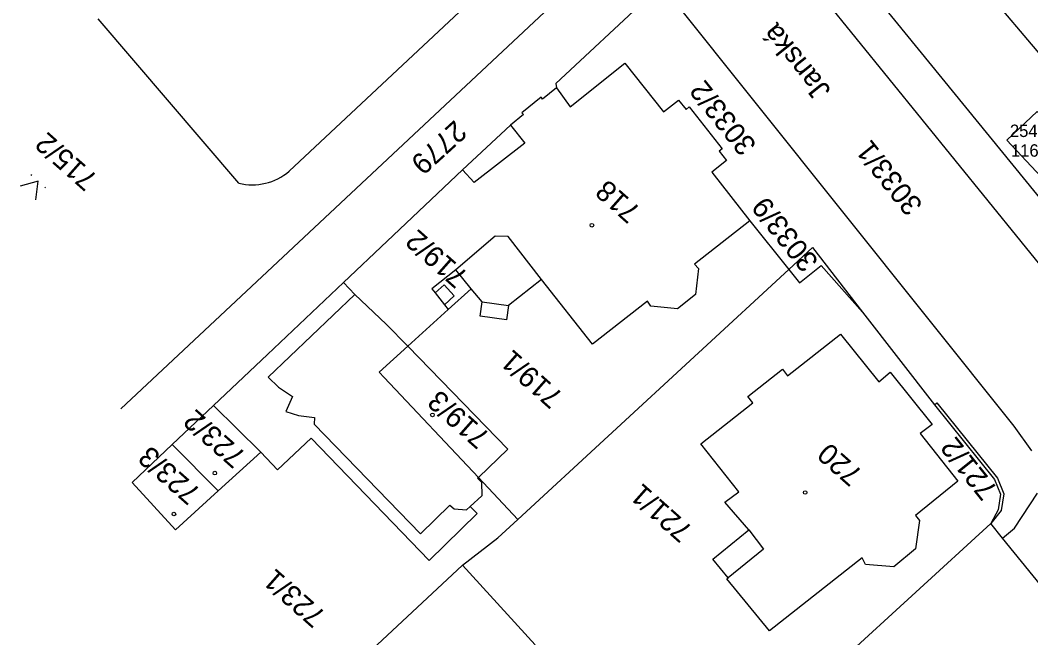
# Model space of a CAD drawing. Extents: x -496688 to -495455, y -1089309 to -1088026.
# Drawn here: x -496609.8 to -496512.3, y -1088226.3 to -1088166.7 of the extents above; entities that cross this region are included whole.
import ezdxf

# ---------------------------------------------------------------- set-up
doc = ezdxf.new("R2010")
doc.units = 0
for name, color, linetype in [('Vrstva 17', 7, 'Continuous'), ('Vrstva 23', 7, 'Continuous'), ('Vrstva 52', 7, 'Continuous'), ('Vrstva 53', 7, 'Continuous'), ('Vrstva 55', 7, 'Continuous'), ('Vrstva 57', 7, 'Continuous'), ('Vrstva 58', 7, 'Continuous'), ('Vrstva 59', 7, 'Continuous'), ('Vrstva 60', 7, 'Continuous'), ('Vrstva 61', 7, 'Continuous')]:
    doc.layers.add(name, color=color, linetype=linetype)

msp = doc.modelspace()

# ---------------------------------------------------------------- linework, layer by layer
at = {"layer": 'Vrstva 17'}
msp.add_lwpolyline([(-496502.56, -1088194.71), (-496578.92, -1088101.08), (-496580.61, -1088097.99), (-496580.87, -1088094.14), (-496580.3, -1088091.31), (-496579.05, -1088089.21), (-496576.81, -1088087.49), (-496575.96, -1088086.99), (-496539.277, -1088065.743)], dxfattribs=at)
at = {"layer": 'Vrstva 23'}
for p, q in [((-496556.73, -1088175.07), (-496551.45, -1088170.87)), ((-496551.45, -1088170.87), (-496547.71, -1088175.56)), ((-496558.05, -1088173.24), (-496559.39, -1088174.33)), ((-496558.05, -1088173.24), (-496556.73, -1088175.07)), ((-496559.54, -1088174.14), (-496561.39, -1088175.64)), ((-496559.39, -1088174.33), (-496559.54, -1088174.14)), ((-496547.71, -1088175.56), (-496546.26, -1088174.42)), ((-496546.26, -1088174.42), (-496545.54, -1088175.33)), ((-496561.39, -1088175.64), (-496561.23, -1088175.83)), ((-496545.54, -1088175.33), (-496545.24, -1088175.09)), ((-496545.24, -1088175.09), (-496542.05, -1088179.12)), ((-496561.23, -1088175.83), (-496562.5, -1088176.86)), ((-496562.5, -1088176.86), (-496567.13, -1088181.17)), ((-496562.5, -1088176.86), (-496561.1, -1088178.58)), ((-496542.05, -1088179.12), (-496542.35, -1088179.36)), ((-496542.35, -1088179.36), (-496541.64, -1088180.25)), ((-496541.64, -1088180.25), (-496543.06, -1088181.37)), ((-496567.13, -1088181.17), (-496574.38, -1088188.04)), ((-496566, -1088182.37), (-496567.13, -1088181.17)), ((-496543.06, -1088181.37), (-496539.38, -1088186.07)), ((-496539.38, -1088186.07), (-496544.73, -1088190.26)), ((-496574.38, -1088188.04), (-496578.61, -1088192.04)), ((-496563.97, -1088187.55), (-496567.77, -1088190.8)), ((-496562.71, -1088187.6), (-496563.97, -1088187.55)), ((-496544.73, -1088190.26), (-496544.34, -1088190.69)), ((-496567.77, -1088190.8), (-496570.07, -1088192.65)), ((-496566.28, -1088192.63), (-496567.77, -1088190.8)), ((-496544.34, -1088190.69), (-496544.64, -1088193.19)), ((-496569.77, -1088193.04), (-496568.9, -1088192.27)), ((-496568.9, -1088192.27), (-496567.92, -1088193.33)), ((-496559.49, -1088191.73), (-496562.68, -1088194.26)), ((-496554.58, -1088197.99), (-496559.49, -1088191.73)), ((-496570.07, -1088192.65), (-496569.77, -1088193.04)), ((-496566.28, -1088192.63), (-496568.5, -1088194.63)), ((-496565.24, -1088193.9), (-496566.28, -1088192.63)), ((-496544.64, -1088193.19), (-496546.38, -1088194.57)), ((-496567.92, -1088193.33), (-496568.85, -1088194.2)), ((-496568.85, -1088194.2), (-496568.5, -1088194.63)), ((-496565.43, -1088195.29), (-496565.24, -1088193.9)), ((-496562.68, -1088194.26), (-496562.87, -1088195.65)), ((-496549.28, -1088193.83), (-496554.58, -1088197.99)), ((-496548.95, -1088194.31), (-496549.28, -1088193.83)), ((-496568.5, -1088194.63), (-496572.41, -1088198.18)), ((-496546.38, -1088194.57), (-496548.95, -1088194.31)), ((-496574.48, -1088196.05), (-496572.41, -1088198.18)), ((-496562.87, -1088195.65), (-496565.43, -1088195.29)), ((-496535.75, -1088201.03), (-496530.63, -1088197.01)), ((-496530.63, -1088197.01), (-496526.94, -1088201.63)), ((-496572.41, -1088198.18), (-496575.15, -1088200.67)), ((-496575.15, -1088200.67), (-496574.67, -1088201.21)), ((-496539.58, -1088203.05), (-496536.25, -1088200.4)), ((-496536.25, -1088200.4), (-496535.75, -1088201.03)), ((-496526.94, -1088201.63), (-496525.83, -1088200.67)), ((-496525.83, -1088200.67), (-496521.78, -1088205.73)), ((-496585.87, -1088201.16), (-496584.88, -1088202.15)), ((-496565.59, -1088210.86), (-496574.67, -1088201.21)), ((-496584.88, -1088202.15), (-496583.54, -1088203.02)), ((-496583.54, -1088203.02), (-496584.17, -1088204.48)), ((-496539.1, -1088203.66), (-496539.58, -1088203.05)), ((-496591.15, -1088203.89), (-496595.15, -1088207.68)), ((-496586.58, -1088208.4), (-496591.15, -1088203.89)), ((-496544.13, -1088207.59), (-496539.1, -1088203.66)), ((-496584.17, -1088204.48), (-496582.96, -1088204.87)), ((-496521.78, -1088205.73), (-496522.96, -1088206.6)), ((-496522.96, -1088206.6), (-496519.3, -1088211.22)), ((-496595.15, -1088207.68), (-496598.99, -1088211.34)), ((-496590.7, -1088212.15), (-496595.15, -1088207.68)), ((-496540.46, -1088212.23), (-496544.13, -1088207.59)), ((-496590.7, -1088212.15), (-496586.58, -1088208.4)), ((-496598.99, -1088211.34), (-496594.81, -1088215.9)), ((-496519.3, -1088211.22), (-496523.4, -1088214.52)), ((-496594.81, -1088215.9), (-496590.7, -1088212.15)), ((-496541.79, -1088213.22), (-496540.46, -1088212.23)), ((-496539.5, -1088215.91), (-496541.79, -1088213.22)), ((-496523.4, -1088214.52), (-496523.01, -1088215)), ((-496523.01, -1088215), (-496523.39, -1088217.73)), ((-496542.96, -1088218.74), (-496539.5, -1088215.91)), ((-496539.5, -1088215.91), (-496538.06, -1088217.76)), ((-496528.54, -1088218.62), (-496537.5, -1088225.66)), ((-496528.23, -1088219.26), (-496528.54, -1088218.62)), ((-496523.39, -1088217.73), (-496525.5, -1088219.48)), ((-496567.11, -1088219.32), (-496576.33, -1088227.9)), ((-496560.11, -1088226.99), (-496567.11, -1088219.32)), ((-496541.48, -1088220.55), (-496542.96, -1088218.74)), ((-496525.5, -1088219.48), (-496528.23, -1088219.26)), ((-496537.5, -1088225.66), (-496541.6, -1088220.65))]:
    msp.add_line(p, q, dxfattribs=at)
for points in [[(-496506.11, -1088176.194), (-496516.483, -1088163.942), (-496511.861, -1088160.029), (-496501.424, -1088172.301), (-496506.11, -1088176.194)], [(-496503.436, -1088188.77), (-496508.108, -1088183.733), (-496509.171, -1088184.719), (-496509.955, -1088185.095), (-496510.603, -1088184.417), (-496510.192, -1088183.65), (-496509.863, -1088183.343), (-496514.59, -1088178.288), (-496511.646, -1088175.536), (-496507.548, -1088179.918), (-496506.92, -1088179.331), (-496506.742, -1088179.521), (-496506.64, -1088179.425), (-496500.472, -1088186.021), (-496503.436, -1088188.77)], [(-496572.41, -1088198.18), (-496562.76, -1088208.12), (-496565.59, -1088210.86)], [(-496582.96, -1088204.87), (-496581.4, -1088205.05), (-496581.45, -1088205.72), (-496571.19, -1088216.3), (-496568.33, -1088213.51), (-496567.93, -1088213.88), (-496566.75, -1088213.98), (-496566.38, -1088213.64)], [(-496565.59, -1088210.86), (-496565.66, -1088210.92), (-496565.28, -1088211.31), (-496565.27, -1088212.62), (-496566.38, -1088213.64)]]:
    msp.add_lwpolyline(points, dxfattribs=at)
at = {"layer": 'Vrstva 52'}
for p, q in [((-496561.1, -1088178.58), (-496566, -1088182.37)), ((-496559.49, -1088191.73), (-496562.71, -1088187.6)), ((-496578.61, -1088192.04), (-496577.53, -1088193.19)), ((-496577.53, -1088193.19), (-496585.87, -1088201.16)), ((-496577.53, -1088193.19), (-496574.48, -1088196.05)), ((-496569.77, -1088193.04), (-496568.85, -1088194.2)), ((-496565.24, -1088193.9), (-496562.68, -1088194.26)), ((-496538.06, -1088217.76), (-496541.48, -1088220.55))]:
    msp.add_line(p, q, dxfattribs=at)
at = {"layer": 'Vrstva 53'}
msp.add_lwpolyline([(-496502.56, -1088194.71), (-496578.92, -1088101.08), (-496580.61, -1088097.99), (-496580.87, -1088094.14), (-496580.3, -1088091.31), (-496579.05, -1088089.21), (-496576.81, -1088087.49), (-496575.96, -1088086.99), (-496539.03, -1088065.6)], dxfattribs=at)
at = {"layer": 'Vrstva 55'}
for p, q in [((-496582.43, -1088102.73), (-496506.73, -1088196.1)), ((-496558.23, -1088157.28), (-496583.85, -1088181.29)), ((-496600.11, -1088204.23), (-496551.4, -1088158.61)), ((-496547.92, -1088163.3), (-496558.11, -1088172.82)), ((-496513.88, -1088205.89), (-496547.92, -1088163.3)), ((-496588.72, -1088182.44), (-496602.29, -1088166.59)), ((-496558.11, -1088172.82), (-496558.05, -1088173.24)), ((-496539.38, -1088186.07), (-496535.62, -1088190.77)), ((-496534.6, -1088192.05), (-496532.5, -1088190.38)), ((-496532.5, -1088190.38), (-496528.52, -1088194.88)), ((-496561.79, -1088214.91), (-496535.62, -1088190.77)), ((-496535.62, -1088190.77), (-496534.6, -1088192.05)), ((-496578.61, -1088192.04), (-496585.95, -1088198.99)), ((-496528.52, -1088194.88), (-496521.57, -1088203.83)), ((-496585.95, -1088198.99), (-496591.15, -1088203.89)), ((-496521.57, -1088203.83), (-496521.34, -1088203.64)), ((-496521.34, -1088203.64), (-496515.5, -1088210.91)), ((-496512.18, -1088208.27), (-496513.88, -1088205.89)), ((-496584.97, -1088210.12), (-496581.74, -1088207.05)), ((-496570.35, -1088218.85), (-496581.74, -1088207.05)), ((-496586.58, -1088208.4), (-496584.97, -1088210.12)), ((-496561.79, -1088214.91), (-496565.59, -1088210.86)), ((-496515.5, -1088210.91), (-496514.87, -1088212.42)), ((-496514.87, -1088212.42), (-496515.14, -1088214.05)), ((-496513.86, -1088215.73), (-496511.62, -1088212.37)), ((-496565.71, -1088214.33), (-496566.38, -1088213.64)), ((-496565.71, -1088214.33), (-496570.35, -1088218.85)), ((-496515.14, -1088214.05), (-496516.14, -1088215.29)), ((-496563.72, -1088216.69), (-496561.79, -1088214.91)), ((-496516.14, -1088215.29), (-496545.84, -1088242.49)), ((-496515, -1088216.7), (-496516.14, -1088215.29)), ((-496515, -1088216.7), (-496513.86, -1088215.73)), ((-496567.11, -1088219.32), (-496563.72, -1088216.69)), ((-496510.2, -1088222.61), (-496515, -1088216.7)), ((-496541.6, -1088220.65), (-496541.48, -1088220.55))]:
    msp.add_line(p, q, dxfattribs=at)
for points in [[(-496535.62, -1088190.77), (-496533.34, -1088188.66), (-496528.52, -1088194.88)], [(-496521.57, -1088203.83), (-496515.76, -1088211.05), (-496515.18, -1088212.46), (-496515.43, -1088213.99), (-496516.14, -1088215.29)]]:
    msp.add_lwpolyline(points, dxfattribs=at)
msp.add_arc((-496587.4, -1088177.143), 5.459, 256.00648, 310.56635, dxfattribs=at)
at = {"layer": 'Vrstva 58'}
for p, q in [((-496608.705, -1088181.702), (-496608.78, -1088181.636)), ((-496607.356, -1088182.894), (-496607.431, -1088182.828))]:
    msp.add_line(p, q, dxfattribs=at)
msp.add_lwpolyline([(-496608.313, -1088184.051), (-496608.068, -1088182.265), (-496609.811, -1088182.726)], dxfattribs=at)
at = {"layer": 'Vrstva 59'}
for centre in [(-496554.636, -1088186.501), (-496570.024, -1088204.81), (-496591.028, -1088210.427), (-496534.048, -1088212.3), (-496594.979, -1088214.38)]:
    msp.add_circle(centre, 0.175, dxfattribs=at)
at = {"layer": 'Vrstva 60'}
msp.add_line((-496514.59, -1088178.288), (-496514.59, -1088178.288), dxfattribs=at)
msp.add_line((-496514.59, -1088178.288), (-496514.59, -1088178.288), dxfattribs=at)

# ---------------------------------------------------------------- texts
at = {"layer": 'Vrstva 57'}
for s, rotation, p in [('Janská', 128.63355, (-496531.484, -1088173.452)), ('3033/2', 128.63355, (-496538.661, -1088178.735)), ('2779', 222.48423, (-496567.864, -1088176.268)), ('715/2', 138.46319, (-496602.209, -1088181.839)), ('3033/1', 128.63355, (-496522.613, -1088184.527)), ('718', 138.46319, (-496549.804, -1088184.96)), ('3033/9', 128.63355, (-496532.679, -1088189.97)), ('719/2', 138.46319, (-496566.453, -1088191.227)), ('719/1', 138.46319, (-496557.291, -1088202.852)), ('719/3', 138.46319, (-496564.336, -1088206.741)), ('723/2', 138.46319, (-496587.895, -1088208.598)), ('721/2', 128.63355, (-496515.374, -1088211.999)), ('720', 138.46319, (-496528.385, -1088210.343)), ('723/3', 138.46319, (-496592.262, -1088212.135)), ('721/1', 138.46319, (-496544.774, -1088215.776)), ('723/1', 138.46319, (-496580.201, -1088223.995))]:
    msp.add_text(s, height=2, rotation=rotation, dxfattribs=at).set_placement(p)
at = {"layer": 'Vrstva 60'}
msp.add_text('1160', height=1.2, dxfattribs=at).set_placement((-496514.19, -1088179.888))
msp.add_text('1160', height=1.2, dxfattribs=at).set_placement((-496514.19, -1088179.888))
at = {"layer": 'Vrstva 61'}
msp.add_text('254.003', height=1.2, dxfattribs=at).set_placement((-496514.29, -1088177.988))
msp.add_text('254.003', height=1.2, dxfattribs=at).set_placement((-496514.29, -1088177.988))

doc.saveas('drawing.dxf')
